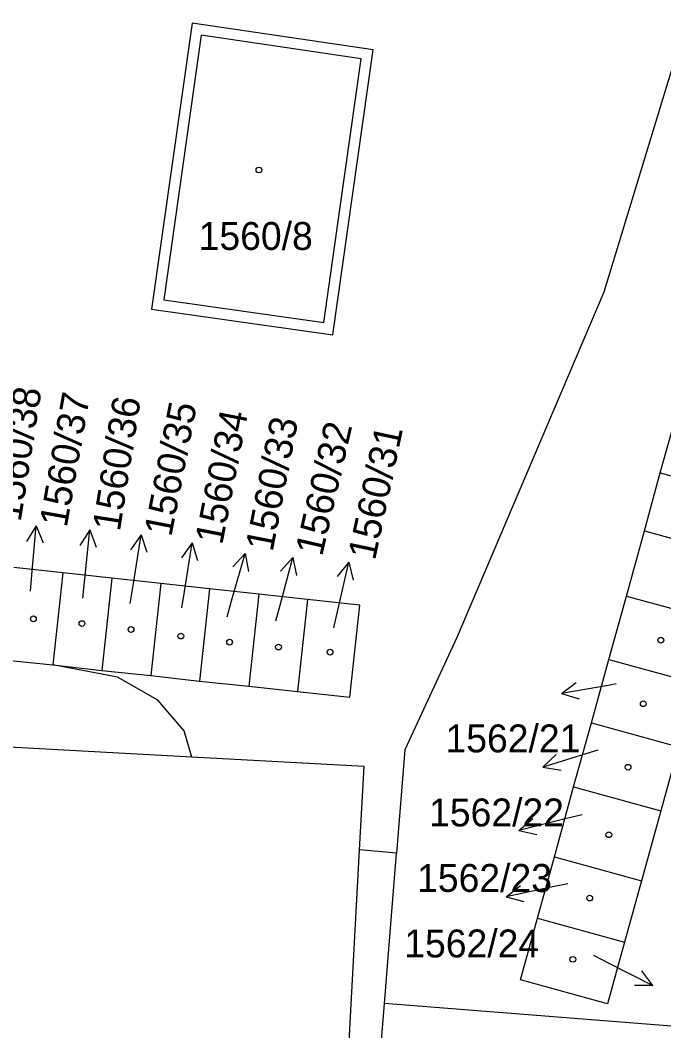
# Model space of a CAD drawing. Extents: x -733394 to -722299, y -1082822 to -1075049.
# Drawn here: x -728084.3 to -728045.1, y -1078746 to -1078684.5 of the extents above; entities that cross this region are included whole.
import ezdxf

# ---------------------------------------------------------------- set-up
doc = ezdxf.new("R2010")
doc.units = 0
for name, color, linetype in [('Hranice parcel', 7, 'Continuous'), ('Parcelní čísla', 7, 'Continuous'), ('Pop  PČ popisy', 7, 'Continuous'), ('Vnitřní kresba', 7, 'Continuous'), ('Značky budov', 7, 'Continuous')]:
    doc.layers.add(name, color=color, linetype=linetype)

msp = doc.modelspace()

# ---------------------------------------------------------------- linework, layer by layer
at = {"layer": 'Hranice parcel'}
for p, q in [((-728045.35, -1078712.05), (-728044.37, -1078708.51)), ((-728046.32, -1078715.58), (-728045.35, -1078712.05)), ((-728045.35, -1078712.05), (-728040.03, -1078713.5)), ((-728047.42, -1078719.55), (-728046.32, -1078715.58)), ((-728046.32, -1078715.58), (-728041.01, -1078717.03)), ((-728081.75, -1078718.14), (-728084.73, -1078717.81)), ((-728081.75, -1078718.14), (-728082.36, -1078723.75)), ((-728078.76, -1078718.46), (-728081.75, -1078718.14)), ((-728078.76, -1078718.46), (-728079.37, -1078724.08)), ((-728075.78, -1078718.79), (-728078.76, -1078718.46)), ((-728075.78, -1078718.79), (-728076.39, -1078724.4)), ((-728072.8, -1078719.11), (-728075.78, -1078718.79)), ((-728072.8, -1078719.11), (-728073.41, -1078724.73)), ((-728069.81, -1078719.43), (-728072.8, -1078719.11)), ((-728069.81, -1078719.43), (-728070.42, -1078725.05)), ((-728066.83, -1078719.76), (-728069.81, -1078719.43)), ((-728048.49, -1078723.42), (-728047.42, -1078719.55)), ((-728047.42, -1078719.55), (-728042.1, -1078721)), ((-728066.83, -1078719.76), (-728067.44, -1078725.37)), ((-728085.34, -1078723.43), (-728082.36, -1078723.75)), ((-728082.36, -1078723.75), (-728079.37, -1078724.08)), ((-728049.55, -1078727.27), (-728048.49, -1078723.42)), ((-728048.49, -1078723.42), (-728043.18, -1078724.88)), ((-728079.37, -1078724.08), (-728076.39, -1078724.4)), ((-728076.39, -1078724.4), (-728073.41, -1078724.73)), ((-728073.41, -1078724.73), (-728070.42, -1078725.05)), ((-728070.42, -1078725.05), (-728067.44, -1078725.37)), ((-728050.63, -1078731.17), (-728049.55, -1078727.27)), ((-728049.55, -1078727.27), (-728044.24, -1078728.73)), ((-728044.24, -1078728.73), (-728045.32, -1078732.63)), ((-728051.8, -1078735.43), (-728050.63, -1078731.17)), ((-728050.63, -1078731.17), (-728045.32, -1078732.63)), ((-728045.32, -1078732.63), (-728046.5, -1078736.9)), ((-728062.15, -1078744.36), (-728061.42, -1078735.22)), ((-728052.83, -1078739.17), (-728051.8, -1078735.43)), ((-728051.8, -1078735.43), (-728046.5, -1078736.9)), ((-728046.5, -1078736.9), (-728047.53, -1078740.64)), ((-728052.83, -1078739.17), (-728047.53, -1078740.64))]:
    msp.add_line(p, q, dxfattribs=at)
for points in [[(-728032.26, -1078646.75), (-728048.79, -1078701.05), (-728057.74, -1078722.08), (-728060.91, -1078728.92), (-728061.42, -1078735.22)], [(-728062.84, -1078686.28), (-728073.87, -1078684.65), (-728076.34, -1078702.07), (-728065.29, -1078703.63), (-728062.84, -1078686.28)], [(-728067.44, -1078725.37), (-728064.26, -1078725.72), (-728063.65, -1078720.1), (-728066.83, -1078719.76)], [(-728073.88, -1078729.36), (-728074.36, -1078727.76), (-728075.96, -1078725.89), (-728078.41, -1078724.5), (-728082.36, -1078723.75)], [(-728073.88, -1078729.36), (-728105.79, -1078727.62), (-728105.66, -1078725.37), (-728120.06, -1078724.59), (-728120.36, -1078730.04)], [(-728061.42, -1078735.22), (-728063.67, -1078735.01), (-728063.39, -1078729.93), (-728073.88, -1078729.36)], [(-728047.53, -1078740.64), (-728048.57, -1078744.4), (-728053.87, -1078742.93), (-728052.83, -1078739.17)], [(-728062.77, -1078802.27), (-728063.69, -1078790.71), (-728063.45, -1078785.68), (-728063.37, -1078776.86), (-728062.72, -1078751.77), (-728062.71, -1078751.36), (-728062.15, -1078744.36)], [(-728041.63, -1078746.95), (-728041.58, -1078746), (-728062.15, -1078744.36)]]:
    msp.add_lwpolyline(points, dxfattribs=at)
at = {"layer": 'Pop  PČ popisy'}
for p, q in [((-728083.358, -1078715.27), (-728083.945, -1078716.224)), ((-728083.62, -1078718.26), (-728083.358, -1078715.27)), ((-728083.358, -1078715.27), (-728082.947, -1078716.312)), ((-728080.096, -1078715.525), (-728080.699, -1078716.469)), ((-728080.41, -1078718.51), (-728080.096, -1078715.525)), ((-728080.096, -1078715.525), (-728079.703, -1078716.574)), ((-728076.971, -1078715.816), (-728077.622, -1078716.727)), ((-728077.44, -1078718.78), (-728076.971, -1078715.816)), ((-728076.971, -1078715.816), (-728076.633, -1078716.883)), ((-728073.871, -1078716.316), (-728074.522, -1078717.227)), ((-728074.34, -1078719.28), (-728073.871, -1078716.316)), ((-728073.871, -1078716.316), (-728073.533, -1078717.383)), ((-728071.46, -1078719.84), (-728070.633, -1078716.955)), ((-728070.633, -1078716.955), (-728071.39, -1078717.78)), ((-728070.633, -1078716.955), (-728070.428, -1078718.056)), ((-728068.51, -1078720.1), (-728067.733, -1078717.201)), ((-728067.733, -1078717.201), (-728068.476, -1078718.039)), ((-728067.733, -1078717.201), (-728067.509, -1078718.298)), ((-728064.315, -1078717.496), (-728065.028, -1078718.359)), ((-728064.99, -1078720.42), (-728064.315, -1078717.496)), ((-728064.315, -1078717.496), (-728064.052, -1078718.584)), ((-728083.72, -1078719.26), (-728083.62, -1078718.26)), ((-728080.53, -1078719.68), (-728080.41, -1078718.51)), ((-728077.64, -1078720.01), (-728077.44, -1078718.78)), ((-728074.5, -1078720.27), (-728074.34, -1078719.28)), ((-728071.73, -1078720.81), (-728071.46, -1078719.84)), ((-728068.76, -1078721.06), (-728068.51, -1078720.1)), ((-728065.24, -1078721.48), (-728064.99, -1078720.42)), ((-728051.365, -1078725.491), (-728050.466, -1078724.824)), ((-728048.41, -1078724.97), (-728051.365, -1078725.491)), ((-728048.03, -1078724.9), (-728048.41, -1078724.97)), ((-728051.365, -1078725.491), (-728050.292, -1078725.81)), ((-728049.63, -1078729.09), (-728052.5, -1078729.967)), ((-728052.5, -1078729.967), (-728051.689, -1078729.196)), ((-728049.16, -1078728.94), (-728049.63, -1078729.09)), ((-728052.5, -1078729.967), (-728051.396, -1078730.153)), ((-728053.972, -1078733.836), (-728053.121, -1078733.108)), ((-728051.06, -1078733.11), (-728053.972, -1078733.836)), ((-728050.11, -1078732.88), (-728051.06, -1078733.11)), ((-728053.972, -1078733.836), (-728052.879, -1078734.08)), ((-728054.745, -1078737.874), (-728053.87, -1078737.176)), ((-728051.81, -1078737.25), (-728054.745, -1078737.874)), ((-728050.98, -1078737.08), (-728051.81, -1078737.25)), ((-728054.745, -1078737.874), (-728053.662, -1078738.156)), ((-728049.42, -1078741.42), (-728048.48, -1078741.91)), ((-728048.48, -1078741.91), (-728045.806, -1078743.272)), ((-728045.806, -1078743.272), (-728046.471, -1078742.372)), ((-728045.806, -1078743.272), (-728046.926, -1078743.264))]:
    msp.add_line(p, q, dxfattribs=at)
at = {"layer": 'Vnitřní kresba'}
for p, q in [((-728073.32, -1078685.39), (-728075.6, -1078701.51)), ((-728063.58, -1078686.83), (-728073.32, -1078685.39)), ((-728065.85, -1078702.89), (-728063.58, -1078686.83)), ((-728075.6, -1078701.51), (-728065.85, -1078702.89)), ((-728064.41, -1078748.73), (-728063.67, -1078735.01))]:
    msp.add_line(p, q, dxfattribs=at)
at = {"layer": 'Značky budov'}
for centre in [(-728069.797, -1078693.599), (-728083.537, -1078720.939), (-728080.577, -1078721.229), (-728077.587, -1078721.589), (-728074.557, -1078721.989), (-728045.317, -1078722.239), (-728071.587, -1078722.359), (-728068.607, -1078722.659), (-728065.467, -1078722.969), (-728046.387, -1078726.109), (-728047.317, -1078729.979), (-728048.487, -1078734.089), (-728049.647, -1078737.949), (-728050.677, -1078741.679)]:
    msp.add_circle(centre, 0.175, dxfattribs=at)

# ---------------------------------------------------------------- texts
at = {"layer": 'Parcelní čísla'}
for s, p in [('1560/8', (-728073.47, -1078698.47)), ('1562/21', (-728058.436, -1078729.073)), ('1562/22', (-728059.436, -1078733.583)), ('1562/23', (-728060.166, -1078737.573)), ('1562/24', (-728060.946, -1078741.563))]:
    msp.add_text(s, height=1.7, dxfattribs=at).set_placement(p)
for s, rotation, p in [('1560/38', 81, (-728084.31, -1078715.072)), ('1560/37', 80, (-728081.502, -1078715.417)), ('1560/36', 81, (-728078.27, -1078715.662)), ('1560/35', 79, (-728075.135, -1078715.982)), ('1560/34', 79, (-728072.035, -1078716.482)), ('1560/33', 79, (-728068.965, -1078716.902)), ('1560/32', 77, (-728065.951, -1078717.181)), ('1560/31', 78, (-728062.728, -1078717.426))]:
    msp.add_text(s, height=1.7, rotation=rotation, dxfattribs=at).set_placement(p)

doc.saveas('drawing.dxf')
